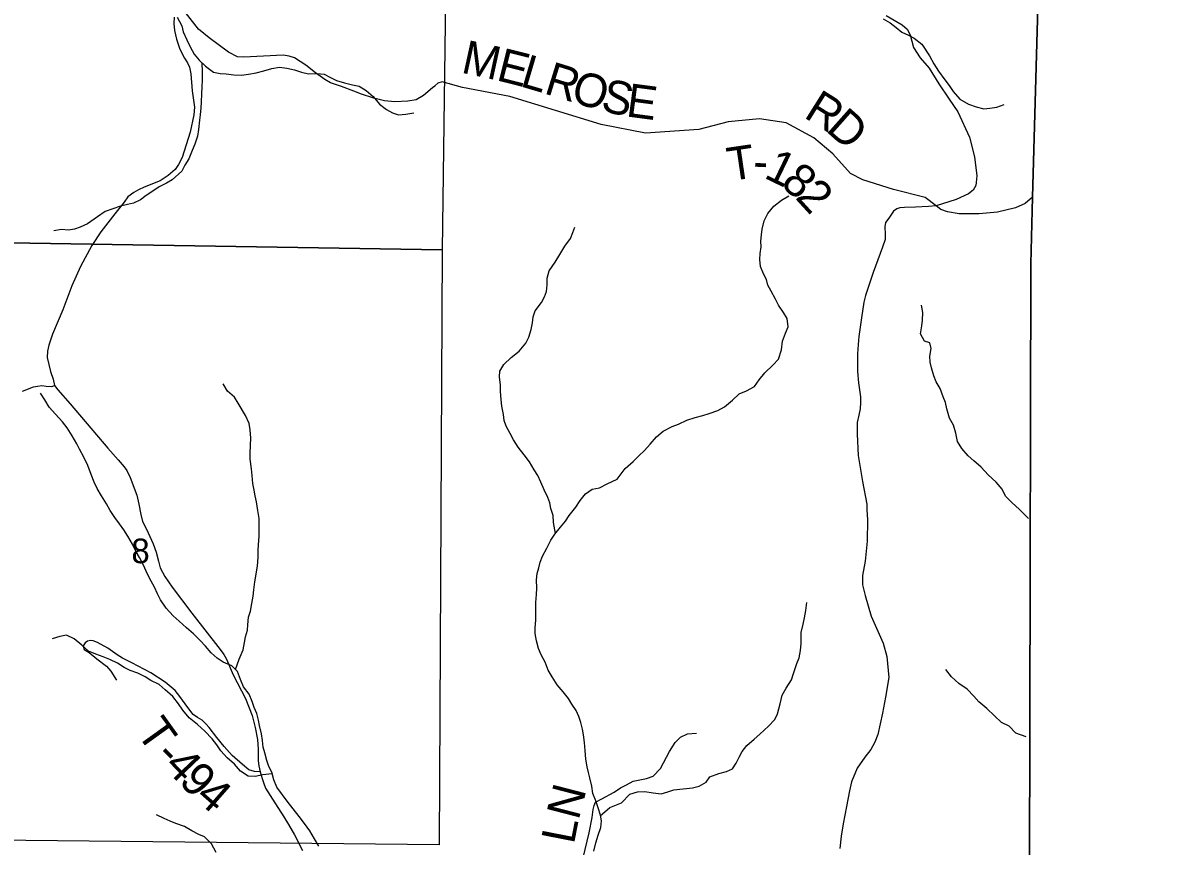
# Model space of a CAD drawing. Extents: x 2043100 to 2470832, y 443715 to 810583.
# Drawn here: x 2313899 to 2324147, y 688272 to 695666 of the extents above; entities that cross this region are included whole.
import ezdxf

# ---------------------------------------------------------------- set-up
doc = ezdxf.new("R2010")
doc.units = 0
for name, color, linetype in [('GM_X_Adjacent_County', 7, 'Continuous'), ('GM_X_County', 7, 'Continuous'), ('GM_X_County_Road', 7, 'Continuous'), ('GM_X_Minor_River', 7, 'Continuous'), ('GM_X_Section', 7, 'Continuous'), ('GM_X_Section_Text', 7, 'Continuous'), ('GM_X_Township', 7, 'Continuous'), ('GM_X_Township_Road', 7, 'Continuous'), ('GM_X_Township_Road_Text', 7, 'Continuous')]:
    doc.layers.add(name, color=color, linetype=linetype)

msp = doc.modelspace()

# ---------------------------------------------------------------- linework, layer by layer
at = {"layer": 'GM_X_Adjacent_County'}
msp.add_lwpolyline([(2340300, 682526), (2334685, 682616), (2334340, 682622), (2332302, 682654), (2330284, 682694), (2327116, 682758), (2324465, 682785), (2322852, 682751), (2322941, 685287), (2322957, 693501), (2322974, 694101), (2323104, 698790), (2323133, 704255), (2323250, 708603), (2323262, 708938), (2323258, 710115), (2323286, 711796), (2323298, 712378), (2323379, 713156), (2323387, 713770), (2323389, 713951)], dxfattribs=at)
at = {"layer": 'GM_X_County'}
msp.add_lwpolyline([(2323104, 698790), (2322974, 694101), (2322957, 693501), (2322941, 685287), (2322852, 682751), (2321818, 682808), (2319355, 682833), (2317620, 682869), (2315255, 682917), (2312576, 682972), (2312203, 682976), (2309205, 683004), (2305696, 683037)], dxfattribs=at)
at = {"layer": 'GM_X_County_Road'}
for points in [[(2315258, 695716), (2315255, 695660), (2315261, 695596), (2315280, 695520), (2315311, 695429), (2315353, 695350), (2315380, 695306), (2315398, 695268), (2315409, 695208), (2315422, 695057), (2315442, 694909), (2315436, 694841), (2315404, 694683), (2315332, 694457), (2315297, 694393), (2315267, 694349), (2315206, 694296), (2315132, 694248), (2314991, 694189), (2314939, 694166), (2314898, 694142), (2314844, 694105), (2314810, 694055), (2314726, 693951), (2314599, 693790), (2314519, 693667), (2314418, 693477), (2314340, 693304), (2314258, 693088), (2314165, 692870), (2314132, 692770), (2314120, 692716), (2314119, 692660), (2314148, 692536), (2314172, 692465), (2314183, 692409)], [(2314183, 692409), (2314213, 692371), (2314324, 692243), (2314664, 691845), (2314755, 691740), (2314811, 691680), (2314834, 691645), (2314864, 691583), (2314924, 691424), (2314942, 691344), (2314961, 691249), (2314976, 691189), (2315012, 691119), (2315070, 690988), (2315098, 690913), (2315117, 690831), (2315132, 690771), (2315174, 690694), (2315241, 690597), (2315419, 690365), (2315672, 690038), (2315707, 689992), (2315729, 689951), (2315790, 689809), (2315900, 689597), (2315959, 689446), (2315988, 689338), (2316009, 689229), (2316014, 689143), (2316013, 689081), (2316015, 689037), (2316020, 688993), (2316032, 688940), (2316049, 688880), (2316061, 688842), (2316080, 688792), (2316142, 688693), (2316244, 688534), (2316287, 688465), (2316341, 688374), (2316413, 688233)]]:
    msp.add_lwpolyline(points, dxfattribs=at)
at = {"layer": 'GM_X_Minor_River'}
for points in [[(2315285, 695716), (2315329, 695640), (2315341, 695586), (2315373, 695514), (2315402, 695452), (2315438, 695384), (2315484, 695332), (2315540, 695276), (2315612, 695224), (2315673, 695211), (2315727, 695207), (2315795, 695199), (2315865, 695197), (2315927, 695205), (2315997, 695216), (2316065, 695234), (2316137, 695256), (2316207, 695268), (2316271, 695259), (2316340, 695245), (2316402, 695223), (2316466, 695207), (2316540, 695211), (2316608, 695204), (2316664, 695174), (2316719, 695148), (2316791, 695126), (2316861, 695108), (2316923, 695096), (2316985, 695060), (2317049, 695005), (2317104, 694937), (2317166, 694889), (2317222, 694859), (2317276, 694839), (2317340, 694845), (2317412, 694857)], [(2321630, 695701), (2321693, 695666), (2321747, 695625), (2321799, 695581), (2321858, 695554), (2321908, 695529), (2321979, 695474), (2322048, 695370), (2322085, 695299), (2322129, 695231), (2322184, 695154), (2322223, 695102), (2322261, 695049), (2322320, 694982), (2322397, 694936), (2322465, 694911), (2322535, 694894), (2322589, 694899), (2322652, 694910), (2322718, 694932)], [(2315507, 695309), (2315512, 695224), (2315512, 695154), (2315509, 695088), (2315505, 695032), (2315501, 694954), (2315499, 694903), (2315493, 694841), (2315487, 694791), (2315477, 694709), (2315469, 694647), (2315446, 694577), (2315420, 694520), (2315390, 694444), (2315356, 694388), (2315328, 694334), (2315242, 694257), (2315190, 694227), (2315124, 694193), (2315058, 694148), (2315008, 694116), (2314958, 694078), (2314894, 694048), (2314840, 694035), (2314776, 694021), (2314708, 693997), (2314639, 693971), (2314571, 693924), (2314481, 693862), (2314415, 693830), (2314363, 693814), (2314311, 693803), (2314247, 693809), (2314179, 693799)], [(2319240, 691568), (2319313, 691663), (2319383, 691726), (2319436, 691777), (2319487, 691824), (2319538, 691882), (2319594, 691949), (2319653, 692000), (2319734, 692041), (2319792, 692062), (2319865, 692097), (2319941, 692122), (2320011, 692140), (2320066, 692157), (2320144, 692184), (2320205, 692217), (2320278, 692276), (2320338, 692335), (2320403, 692362), (2320473, 692400), (2320516, 692459), (2320567, 692524), (2320638, 692591), (2320691, 692647), (2320716, 692728), (2320727, 692806), (2320754, 692880), (2320776, 692937), (2320767, 693011), (2320734, 693064), (2320691, 693130), (2320663, 693185), (2320624, 693255), (2320595, 693309), (2320581, 693361), (2320556, 693412), (2320529, 693478), (2320521, 693540), (2320526, 693594), (2320533, 693654), (2320532, 693706), (2320536, 693762), (2320543, 693812), (2320560, 693887), (2320593, 693955), (2320648, 694020), (2320718, 694073), (2320783, 694112)], [(2318686, 691079), (2318667, 691178), (2318664, 691240), (2318644, 691304), (2318636, 691354), (2318616, 691404), (2318584, 691472), (2318554, 691542), (2318527, 691600), (2318493, 691652), (2318451, 691722), (2318405, 691786), (2318351, 691854), (2318308, 691920), (2318278, 691978), (2318244, 692044), (2318226, 692096), (2318218, 692150), (2318204, 692224), (2318197, 692281), (2318193, 692357), (2318191, 692413), (2318183, 692487), (2318185, 692537), (2318221, 692599), (2318287, 692660), (2318359, 692716), (2318419, 692788), (2318445, 692844), (2318466, 692913), (2318478, 692973), (2318486, 693025), (2318504, 693081), (2318560, 693153), (2318586, 693204), (2318606, 693254), (2318612, 693314), (2318610, 693372), (2318628, 693440), (2318682, 693517), (2318725, 693587), (2318771, 693661), (2318821, 693730), (2318843, 693782), (2318859, 693832)], [(2322937, 691214), (2322853, 691298), (2322790, 691355), (2322731, 691414), (2322699, 691478), (2322646, 691541), (2322575, 691606), (2322511, 691676), (2322446, 691733), (2322395, 691778), (2322339, 691844), (2322300, 691907), (2322283, 691981), (2322264, 692053), (2322226, 692116), (2322203, 692198), (2322190, 692256), (2322171, 692308), (2322142, 692381), (2322108, 692441), (2322085, 692497), (2322064, 692569), (2322052, 692620), (2322051, 692671), (2322062, 692741), (2322051, 692793), (2322001, 692808), (2321967, 692874), (2321978, 692946), (2321985, 692996), (2321986, 693066), (2321975, 693130)], [(2315810, 689857), (2315842, 689950), (2315878, 690034), (2315892, 690101), (2315900, 690151), (2315918, 690211), (2315922, 690261), (2315926, 690329), (2315946, 690381), (2315957, 690450), (2315969, 690516), (2315975, 690574), (2315983, 690646), (2316007, 690786), (2316015, 690867), (2316013, 690927), (2316016, 690977), (2316022, 691055), (2316024, 691133), (2316022, 691215), (2316012, 691285), (2315998, 691364), (2315987, 691418), (2315979, 691470), (2315967, 691530), (2315959, 691602), (2315955, 691662), (2315943, 691746), (2315942, 691798), (2315944, 691874), (2315948, 691937), (2315942, 692011), (2315934, 692069), (2315900, 692139), (2315833, 692249), (2315801, 692303), (2315739, 692359), (2315701, 692423)], [(2314567, 691483), (2314539, 691541), (2314512, 691611), (2314482, 691691), (2314446, 691766), (2314408, 691836), (2314384, 691886), (2314343, 691958), (2314297, 692028), (2314257, 692082), (2314193, 692152), (2314136, 692215), (2314098, 692279), (2314058, 692339)], [(2319032, 688227), (2319048, 688301), (2319071, 688371), (2319093, 688439), (2319099, 688500), (2319089, 688550), (2319071, 688616), (2319049, 688678), (2319023, 688744), (2319012, 688812), (2318996, 688884), (2318984, 688934), (2318970, 688984), (2318960, 689054), (2318954, 689132), (2318947, 689204), (2318937, 689271), (2318929, 689321), (2318915, 689383), (2318897, 689437), (2318871, 689491), (2318834, 689547), (2318804, 689597), (2318754, 689657), (2318700, 689721), (2318656, 689791), (2318621, 689851), (2318593, 689923), (2318557, 689989), (2318533, 690047), (2318515, 690115), (2318503, 690181), (2318504, 690233), (2318508, 690301), (2318508, 690384), (2318510, 690460), (2318514, 690532), (2318518, 690590), (2318515, 690664), (2318521, 690722), (2318537, 690772), (2318549, 690823), (2318569, 690875), (2318609, 690947), (2318643, 691021), (2318681, 691074), (2318731, 691136), (2318775, 691192), (2318809, 691242), (2318869, 691317), (2318907, 691375), (2318955, 691435), (2319017, 691477), (2319081, 691490), (2319151, 691526), (2319240, 691568)], [(2316559, 688271), (2316519, 688339), (2316479, 688409), (2316431, 688475), (2316382, 688537), (2316330, 688607), (2316276, 688675), (2316183, 688803), (2316155, 688867), (2316137, 688937), (2316109, 688987), (2316091, 689041), (2316075, 689109), (2316060, 689161), (2316054, 689221), (2316044, 689281), (2316026, 689354), (2316016, 689404), (2316002, 689464), (2315978, 689518), (2315959, 689570), (2315933, 689636), (2315883, 689702), (2315855, 689768), (2315829, 689840), (2315776, 689890), (2315700, 689924), (2315646, 689960), (2315592, 690007), (2315540, 690069), (2315489, 690123), (2315433, 690179), (2315371, 690233), (2315305, 690291), (2315250, 690339), (2315188, 690409), (2315136, 690485), (2315110, 690537), (2315082, 690597), (2315053, 690651), (2315021, 690715), (2314983, 690795), (2314947, 690865), (2314919, 690915), (2314884, 690983), (2314842, 691055), (2314808, 691113), (2314768, 691167), (2314726, 691225), (2314683, 691287), (2314651, 691347), (2314607, 691417), (2314567, 691483)], [(2319280, 688662), (2319353, 688738), (2319423, 688759), (2319489, 688762), (2319565, 688751), (2319635, 688741), (2319695, 688760), (2319750, 688777), (2319804, 688784), (2319862, 688790), (2319918, 688797), (2319976, 688812), (2320041, 688845), (2320074, 688895), (2320154, 688924), (2320224, 688943), (2320277, 688966), (2320311, 689016), (2320336, 689070), (2320365, 689123), (2320407, 689175), (2320472, 689234), (2320523, 689279), (2320600, 689348), (2320657, 689409), (2320681, 689461), (2320705, 689551), (2320724, 689628), (2320760, 689690), (2320807, 689767), (2320824, 689821), (2320855, 689912), (2320876, 689964), (2320887, 690028), (2320894, 690092), (2320893, 690192), (2320912, 690267), (2320924, 690323), (2320935, 690387), (2320946, 690461)], [(2316141, 688922), (2316053, 688913), (2315989, 688896), (2315923, 688900), (2315855, 688944), (2315802, 689008), (2315734, 689066), (2315678, 689128), (2315642, 689182), (2315602, 689236), (2315535, 689304), (2315469, 689364), (2315393, 689424), (2315336, 689492), (2315298, 689550), (2315246, 689616), (2315178, 689675), (2315124, 689723), (2315051, 689759), (2314999, 689793), (2314933, 689825), (2314863, 689849), (2314811, 689877), (2314749, 689915), (2314682, 689948), (2314620, 689972), (2314556, 689996), (2314490, 690024), (2314428, 690076), (2314361, 690134), (2314293, 690168), (2314231, 690155), (2314163, 690133)], [(2322916, 689253), (2322824, 689288), (2322763, 689349), (2322693, 689382), (2322630, 689442), (2322563, 689509), (2322489, 689568), (2322444, 689619), (2322387, 689681), (2322311, 689734), (2322246, 689791), (2322193, 689858)], [(2319090, 688546), (2319107, 688562), (2319175, 688618), (2319280, 688662)], [(2315636, 688214), (2315594, 688294), (2315531, 688356), (2315481, 688376), (2315417, 688408), (2315351, 688449), (2315275, 688475), (2315222, 688495), (2315170, 688519), (2315100, 688553)]]:
    msp.add_lwpolyline(points, dxfattribs=at)
at = {"layer": 'GM_X_Section'}
for points in [[(2317738, 699051), (2317669, 693628), (2312292, 693713), (2312386, 699171)], [(2312292, 693713), (2317669, 693628), (2317640, 688283), (2312206, 688340)]]:
    msp.add_lwpolyline(points, close=True, dxfattribs=at)
at = {"layer": 'GM_X_Township'}
msp.add_lwpolyline([(2323104, 698790), (2322974, 694101), (2322957, 693501), (2322941, 685287), (2322852, 682751), (2321818, 682808), (2319355, 682833), (2317620, 682869), (2315255, 682917), (2312576, 682972), (2312203, 682976), (2309205, 683004), (2305696, 683037)], dxfattribs=at)
at = {"layer": 'GM_X_Township_Road'}
for points in [[(2317603, 695099), (2317602, 695098), (2317582, 695081), (2317500, 695014), (2317435, 694976), (2317359, 694963), (2317241, 694958), (2317149, 694967), (2317053, 694990), (2316943, 695027), (2316873, 695052), (2316764, 695095), (2316664, 695126), (2316612, 695158), (2316529, 695217), (2316443, 695286), (2316340, 695351), (2316294, 695368), (2316238, 695376), (2315885, 695358), (2315829, 695362), (2315747, 695403), (2315573, 695531), (2315477, 695610), (2315287, 695854)], [(2321658, 695732), (2321801, 695649), (2321847, 695609), (2321872, 695558), (2321902, 695446), (2321962, 695351), (2322043, 695258), (2322131, 695117), (2322225, 694981), (2322264, 694925), (2322301, 694866), (2322407, 694638), (2322451, 694462), (2322472, 694292), (2322467, 694232), (2322464, 694204), (2322438, 694162), (2322397, 694129), (2322286, 694081), (2322107, 694024), (2322037, 694017), (2321921, 694011), (2321823, 694008), (2321779, 694005), (2321753, 693996), (2321724, 693974), (2321681, 693911), (2321653, 693873), (2321646, 693833), (2321649, 693769), (2321650, 693719), (2321625, 693650), (2321541, 693425), (2321472, 693217), (2321457, 693157), (2321437, 693017), (2321412, 692848), (2321405, 692778), (2321399, 692692), (2321399, 692536), (2321409, 692434), (2321427, 692306), (2321427, 692256), (2321424, 692198), (2321411, 692142), (2321398, 692077), (2321396, 691973), (2321405, 691781), (2321445, 691546), (2321484, 691342), (2321485, 691292), (2321490, 691204), (2321487, 691012), (2321468, 690830), (2321444, 690703), (2321446, 690619), (2321469, 690523), (2321522, 690336), (2321632, 690094), (2321664, 689976), (2321681, 689786), (2321652, 689610), (2321624, 689465), (2321583, 689274), (2321556, 689206), (2321521, 689141), (2321467, 689072), (2321396, 688971), (2321346, 688850), (2321327, 688770), (2321300, 688627), (2321270, 688471), (2321252, 688360), (2321242, 688250)], [(2322107, 694024), (2322008, 694099), (2321723, 694168), (2321449, 694256), (2321337, 694314), (2321178, 694490), (2321008, 694633), (2320760, 694769), (2320519, 694805), (2320238, 694777), (2319975, 694708), (2319496, 694675), (2319095, 694752), (2318277, 695006), (2317849, 695084), (2317669, 695136), (2317629, 695123), (2317603, 695099)], [(2322974, 694101), (2322906, 694045), (2322821, 694006), (2322659, 693967), (2322494, 693950), (2322314, 693952), (2322210, 693970), (2322149, 693991), (2322107, 694024)], [(2313896, 692358), (2313995, 692397), (2314031, 692404), (2314069, 692408), (2314109, 692402), (2314159, 692399), (2314183, 692409)], [(2316032, 688940), (2315982, 688941), (2315930, 688957), (2315872, 689004), (2315781, 689087), (2315708, 689168), (2315644, 689247), (2315573, 689336), (2315543, 689370), (2315510, 689402), (2315468, 689427), (2315430, 689455), (2315381, 689516), (2315311, 689617), (2315268, 689671), (2315177, 689746), (2315049, 689827), (2314880, 689919), (2314796, 689960), (2314746, 689991), (2314663, 690050), (2314571, 690102), (2314531, 690117), (2314507, 690119), (2314481, 690113), (2314459, 690098), (2314441, 690072), (2314451, 690037), (2314494, 690011), (2314564, 689954), (2314651, 689887), (2314691, 689843), (2314742, 689764)], [(2318470, 687442), (2318537, 687544), (2318744, 687859), (2318884, 688062), (2318911, 688114), (2318934, 688168), (2318988, 688390), (2319017, 688528), (2319026, 688600), (2319034, 688638), (2319046, 688666), (2319101, 688697), (2319214, 688758), (2319270, 688795), (2319324, 688823), (2319385, 688854), (2319503, 688880), (2319565, 688901), (2319629, 688968), (2319711, 689122), (2319762, 689203), (2319809, 689250), (2319872, 689281), (2319952, 689286)]]:
    msp.add_lwpolyline(points, dxfattribs=at)

# ---------------------------------------------------------------- texts
at = {"layer": 'GM_X_Section_Text'}
msp.add_text('8', height=221, rotation=0, dxfattribs=at).set_placement((2314875, 690813))
at = {"layer": 'GM_X_Township_Road_Text'}
for s, rotation, p in [('M', 347.7291, (2317829, 695221)), ('E', 345.8557, (2318145, 695153)), ('L', 343.5048, (2318359, 695099)), ('R', 342.6858, (2318573, 695035)), ('O', 343.2176, (2318812, 694961)), ('S', 346.6308, (2319083, 694880)), ('E', 352.4797, (2319313, 694827)), ('R', 327.8548, (2320908, 694823)), ('D', 318.3816, (2321107, 694700)), ('T', 8.3477, (2320251, 694244)), ('1', 334.2729, (2320550, 694279)), ('-', 357.5718, (2320458, 694276)), ('8', 319.1842, (2320699, 694210)), ('2', 312.4599, (2320833, 694095)), ('T', 305.6338, (2314913, 689291)), ('-', 314.0172, (2315074, 689072)), ('4', 313.6016, (2315159, 688984)), ('9', 314.6147, (2315291, 688846)), ('4', 318.7621, (2315438, 688698)), ('N', 75.4743, (2318893, 688498)), ('L', 78.9436, (2318851, 688282))]:
    msp.add_text(s, height=300, rotation=rotation, dxfattribs=at).set_placement(p)

doc.saveas('drawing.dxf')
